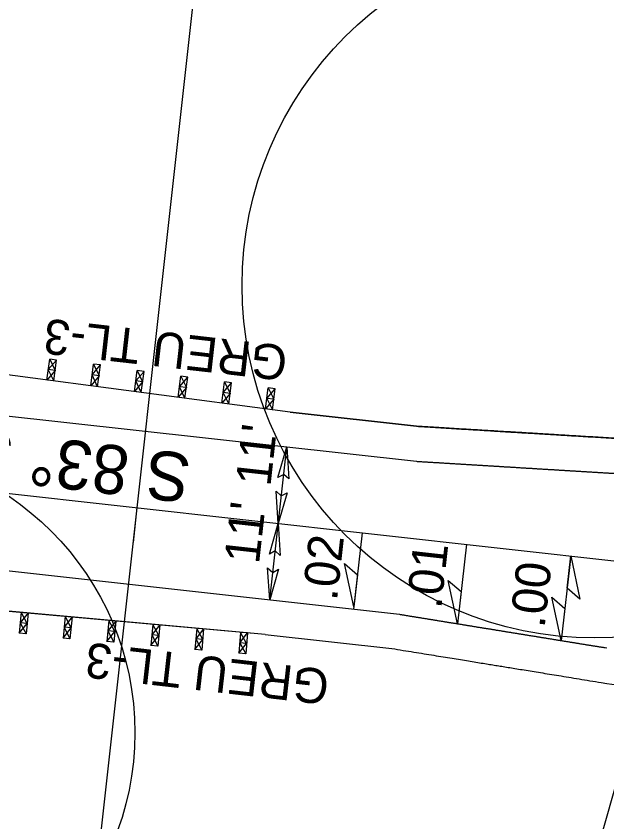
# Model space of a CAD drawing. Extents: x 472216 to 481979, y 489069 to 507339.
# Drawn here: x 476414.5 to 476499, y 500664.2 to 500779.3 of the extents above; entities that cross this region are included whole.
import ezdxf

# ---------------------------------------------------------------- set-up
doc = ezdxf.new("R2010")
doc.units = 0
for name, color, linetype in [('Old_Level_12', 7, 'Continuous'), ('Prop Drainage Structure Drop Inlet Grate 2 Narrow Slots and Sag Grates 840 24 CELL', 7, 'Continuous'), ('Prop Drainage Structure Drop Inlet Grate 2 Wide Slots and Sag Grates 840 22 Label', 7, 'Continuous'), ('Prop Drainage Structure Outlet Berm Ditch 850 10 CELL', 7, 'Continuous'), ('Prop Drainage Structure Pipe CSP 15in', 7, 'Continuous'), ('Prop Drainage Structure Pipe Plug CELL', 7, 'Continuous'), ('Prop Drainage Structure Pipe RCP 24in Class III Label', 7, 'Continuous'), ('Prop Drainage Structure Tops and Inverts LABEL', 7, 'Continuous'), ('Prop Erosion Embankment Toe Protection CELL', 7, 'Continuous'), ('Prop NEU Channel Block Detail Label', 7, 'Continuous'), ('Sheet Block Revision CELL', 7, 'Continuous'), ('Sheet North Arrow Point CELL', 7, 'Continuous'), ('Sheet PE Seal Cell', 7, 'Continuous'), ('Sheet Plan And Profile CELL', 7, 'Continuous'), ('Sheet Plot Border Outside CELL', 7, 'Continuous')]:
    doc.layers.add(name, color=color, linetype=linetype)

msp = doc.modelspace()

# ---------------------------------------------------------------- linework, layer by layer
at = {"layer": 'Old_Level_12'}
msp.add_line((476508.52, 500699.01), (476474.53, 500578.15), dxfattribs=at)
at = {"layer": 'Prop Drainage Structure Drop Inlet Grate 2 Narrow Slots and Sag Grates 840 24 CELL'}
for points in [[(476493.78, 500702.16), (476495.11, 500695.98), (476493.27, 500697.57)], [(476462.79, 500694.87), (476461.46, 500701.06), (476463.3, 500699.47)], [(476477.61, 500692.47), (476476.29, 500698.65), (476478.12, 500697.07)], [(476492.44, 500690.07), (476491.11, 500696.25), (476492.95, 500694.66)]]:
    msp.add_lwpolyline(points, close=True, dxfattribs=at)
at = {"layer": 'Prop Drainage Structure Drop Inlet Grate 2 Wide Slots and Sag Grates 840 22 Label'}
for p, q in [((476463.96, 500705.48), (476462.75, 500694.55)), ((476478.87, 500703.82), (476477.61, 500692.47)), ((476493.78, 500702.16), (476492.44, 500690.07))]:
    msp.add_line(p, q, dxfattribs=at)
at = {"layer": 'Prop Drainage Structure Outlet Berm Ditch 850 10 CELL'}
for points in [[(476451.92, 500713.36), (476453.19, 500717.74), (476453.49, 500713.16), (476452.75, 500713.82)], [(476453.24, 500711.2), (476451.97, 500706.81), (476451.68, 500711.4), (476452.41, 500710.74)], [(476450.71, 500702.43), (476451.97, 500706.81), (476452.27, 500702.23), (476451.54, 500702.89)], [(476452.03, 500700.27), (476450.76, 500695.88), (476450.46, 500700.47), (476451.2, 500699.81)]]:
    msp.add_lwpolyline(points, close=True, dxfattribs=at)
at = {"layer": 'Prop Drainage Structure Pipe Plug CELL'}
for p, q in [((476418.91, 500727.29), (476419.3, 500730.27)), ((476419.1, 500728.78), (476420.29, 500730.14)), ((476420.29, 500730.14), (476419.3, 500730.27)), ((476419.3, 500730.27), (476420.1, 500728.65)), ((476419.9, 500727.16), (476420.29, 500730.14)), ((476425.16, 500726.47), (476425.57, 500729.58)), ((476425.36, 500728.03), (476426.56, 500729.45)), ((476426.56, 500729.45), (476425.57, 500729.58)), ((476425.57, 500729.58), (476426.35, 500727.9)), ((476426.15, 500726.34), (476426.56, 500729.45)), ((476453.66, 500722.72), (476407.31, 500728.82)), ((476420.1, 500728.65), (476418.91, 500727.29)), ((476420.1, 500728.65), (476419.1, 500728.78)), ((476419.9, 500727.16), (476419.1, 500728.78)), ((476431.4, 500725.65), (476431.8, 500728.66)), ((476431.6, 500727.16), (476432.79, 500728.53)), ((476432.79, 500728.53), (476431.8, 500728.66)), ((476431.8, 500728.66), (476432.59, 500727.03)), ((476432.4, 500725.52), (476432.79, 500728.53)), ((476426.35, 500727.9), (476425.16, 500726.47)), ((476426.35, 500727.9), (476425.36, 500728.03)), ((476426.15, 500726.34), (476425.36, 500728.03)), ((476432.59, 500727.03), (476431.4, 500725.65)), ((476432.59, 500727.03), (476431.6, 500727.16)), ((476432.4, 500725.52), (476431.6, 500727.16)), ((476437.65, 500724.83), (476438.05, 500727.85)), ((476437.85, 500726.34), (476439.04, 500727.72)), ((476439.04, 500727.72), (476438.05, 500727.85)), ((476438.05, 500727.85), (476438.84, 500726.21)), ((476438.64, 500724.7), (476439.04, 500727.72)), ((476443.9, 500724.01), (476444.3, 500727.03)), ((476445.29, 500726.9), (476444.3, 500727.03)), ((476444.3, 500727.03), (476445.09, 500725.39)), ((476438.84, 500726.21), (476437.65, 500724.83)), ((476438.84, 500726.21), (476437.85, 500726.34)), ((476438.64, 500724.7), (476437.85, 500726.34)), ((476444.1, 500725.52), (476445.29, 500726.9)), ((476444.89, 500723.88), (476445.29, 500726.9)), ((476450.15, 500723.19), (476450.54, 500726.16)), ((476450.34, 500724.67), (476451.53, 500726.03)), ((476451.53, 500726.03), (476450.54, 500726.16)), ((476450.54, 500726.16), (476451.33, 500724.54)), ((476451.14, 500723.06), (476451.53, 500726.03)), ((476432.4, 500725.52), (476431.4, 500725.65)), ((476445.09, 500725.39), (476443.9, 500724.01)), ((476445.09, 500725.39), (476444.1, 500725.52)), ((476444.89, 500723.88), (476444.1, 500725.52)), ((476450.15, 500723.19), (476450.34, 500724.67)), ((476451.33, 500724.54), (476450.34, 500724.67)), ((476450.34, 500724.67), (476451.14, 500723.06)), ((476451.33, 500724.54), (476450.15, 500723.19)), ((476451.14, 500723.06), (476450.15, 500723.19)), ((476450.12, 500690.92), (476403.56, 500695.16)), ((476415.22, 500694.1), (476414.94, 500691.11)), ((476416.21, 500694.01), (476415.08, 500692.6)), ((476416.08, 500692.51), (476415.22, 500694.1)), ((476416.21, 500694.01), (476415.94, 500691.02)), ((476414.94, 500691.11), (476416.08, 500692.51)), ((476416.08, 500692.51), (476415.08, 500692.6)), ((476415.08, 500692.6), (476415.94, 500691.02)), ((476421.49, 500693.53), (476421.21, 500690.4)), ((476422.49, 500693.44), (476421.35, 500691.96)), ((476422.35, 500691.87), (476421.49, 500693.53)), ((476422.49, 500693.44), (476422.2, 500690.31)), ((476427.77, 500692.95), (476427.49, 500689.93)), ((476428.76, 500692.86), (476427.63, 500691.44)), ((476428.76, 500692.86), (476427.77, 500692.95)), ((476428.62, 500691.35), (476427.77, 500692.95)), ((476428.76, 500692.86), (476428.49, 500689.84)), ((476421.21, 500690.4), (476422.35, 500691.87)), ((476422.35, 500691.87), (476421.35, 500691.96)), ((476421.35, 500691.96), (476422.2, 500690.31)), ((476427.49, 500689.93), (476428.62, 500691.35)), ((476428.62, 500691.35), (476427.63, 500691.44)), ((476427.63, 500691.44), (476428.49, 500689.84)), ((476434.04, 500692.38), (476433.77, 500689.35)), ((476435.04, 500692.29), (476433.9, 500690.87)), ((476434.9, 500690.78), (476434.04, 500692.38)), ((476435.04, 500692.29), (476434.76, 500689.26)), ((476440.32, 500691.81), (476440.04, 500688.77)), ((476441.31, 500691.72), (476440.18, 500690.29)), ((476441.17, 500690.2), (476440.32, 500691.81)), ((476441.31, 500691.72), (476441.04, 500688.68)), ((476415.94, 500691.02), (476414.94, 500691.11)), ((476422.2, 500690.31), (476421.21, 500690.4)), ((476433.77, 500689.35), (476434.9, 500690.78)), ((476434.9, 500690.78), (476433.9, 500690.87)), ((476433.9, 500690.87), (476434.76, 500689.26)), ((476440.04, 500688.77), (476441.17, 500690.2)), ((476441.17, 500690.2), (476440.18, 500690.29)), ((476440.18, 500690.29), (476441.04, 500688.68)), ((476446.59, 500691.24), (476446.32, 500688.25)), ((476446.59, 500691.24), (476446.46, 500689.75)), ((476446.46, 500689.75), (476447.59, 500691.15)), ((476447.59, 500691.15), (476446.59, 500691.24)), ((476447.45, 500689.66), (476446.59, 500691.24)), ((476447.59, 500691.15), (476447.32, 500688.16)), ((476428.49, 500689.84), (476427.49, 500689.93)), ((476434.76, 500689.26), (476433.77, 500689.35)), ((476446.32, 500688.25), (476447.45, 500689.66)), ((476447.45, 500689.66), (476446.46, 500689.75)), ((476446.46, 500689.75), (476447.32, 500688.16)), ((476441.04, 500688.68), (476440.04, 500688.77)), ((476447.32, 500688.16), (476446.32, 500688.25))]:
    msp.add_line(p, q, dxfattribs=at)
at = {"layer": 'Prop Drainage Structure Pipe RCP 24in Class III Label'}
for p, q in [((476383.29, 500725.52), (476471.74, 500715.68)), ((476380.85, 500703.66), (476469.31, 500693.82))]:
    msp.add_line(p, q, dxfattribs=at)
for points in [[(476471.74, 500715.68), (476471.83, 500715.68), (476471.92, 500715.67), (476472.01, 500715.67), (476472.24, 500715.65), (476472.46, 500715.64), (476472.69, 500715.62), (476472.91, 500715.61), (476473.14, 500715.6), (476473.36, 500715.58), (476473.59, 500715.57), (476473.81, 500715.56), (476474.04, 500715.54), (476474.26, 500715.53), (476474.49, 500715.51), (476474.71, 500715.5), (476474.94, 500715.49), (476475.16, 500715.47), (476475.39, 500715.46), (476475.61, 500715.45), (476475.84, 500715.43), (476476.06, 500715.42), (476476.29, 500715.4), (476476.51, 500715.39), (476476.74, 500715.38), (476476.96, 500715.36), (476477.19, 500715.35), (476477.41, 500715.34), (476477.64, 500715.32), (476477.86, 500715.31), (476478.09, 500715.29), (476478.31, 500715.28), (476478.54, 500715.27), (476478.76, 500715.25), (476478.99, 500715.24), (476479.21, 500715.23), (476479.44, 500715.21), (476479.66, 500715.2), (476479.89, 500715.19), (476480.11, 500715.17), (476480.34, 500715.16), (476480.56, 500715.14), (476480.79, 500715.13), (476481.01, 500715.12), (476481.24, 500715.1), (476481.46, 500715.09), (476481.69, 500715.08), (476481.91, 500715.06), (476482.14, 500715.05), (476482.36, 500715.03), (476482.59, 500715.02), (476482.81, 500715.01), (476483.04, 500714.99), (476483.26, 500714.98), (476483.49, 500714.97), (476483.72, 500714.95), (476483.94, 500714.94), (476484.17, 500714.92), (476484.39, 500714.91), (476484.62, 500714.9), (476484.84, 500714.88), (476485.07, 500714.87), (476485.29, 500714.86), (476485.52, 500714.84), (476485.74, 500714.83), (476485.97, 500714.82), (476486.19, 500714.8), (476486.42, 500714.79), (476486.64, 500714.77), (476486.87, 500714.76), (476487.09, 500714.75), (476487.32, 500714.73), (476487.54, 500714.72), (476487.77, 500714.71), (476487.99, 500714.69), (476488.22, 500714.68), (476488.44, 500714.66), (476488.67, 500714.65), (476488.89, 500714.64), (476489.12, 500714.62), (476489.34, 500714.61), (476489.57, 500714.6), (476489.79, 500714.58), (476490.02, 500714.57), (476490.24, 500714.55), (476490.47, 500714.54), (476490.69, 500714.53), (476490.92, 500714.51), (476491.14, 500714.5), (476491.37, 500714.49), (476491.59, 500714.47), (476491.82, 500714.46), (476492.04, 500714.45), (476492.27, 500714.43), (476492.49, 500714.42), (476492.72, 500714.4), (476492.94, 500714.39), (476493.17, 500714.38), (476493.39, 500714.36), (476493.62, 500714.35), (476493.84, 500714.34), (476494.07, 500714.32), (476494.29, 500714.31), (476494.52, 500714.29), (476494.74, 500714.28), (476494.97, 500714.27), (476495.19, 500714.25), (476495.42, 500714.24), (476495.64, 500714.23), (476495.87, 500714.21), (476496.1, 500714.2), (476496.32, 500714.18), (476496.55, 500714.17), (476496.77, 500714.16), (476497, 500714.14), (476497.22, 500714.13), (476497.45, 500714.12), (476497.67, 500714.1), (476497.9, 500714.09), (476498.12, 500714.08), (476498.35, 500714.06), (476498.57, 500714.05), (476498.8, 500714.03), (476499.02, 500714.02), (476499.25, 500714.01), (476499.47, 500713.99), (476499.7, 500713.98), (476499.92, 500713.97), (476500.15, 500713.95), (476500.37, 500713.94), (476500.6, 500713.92), (476500.82, 500713.91), (476501.05, 500713.9), (476501.27, 500713.88), (476501.5, 500713.87), (476501.72, 500713.86)], [(476469.31, 500693.82), (476469.4, 500693.8), (476469.49, 500693.79), (476469.58, 500693.77), (476469.8, 500693.74), (476470.02, 500693.7), (476470.24, 500693.66), (476470.47, 500693.63), (476470.69, 500693.59), (476470.91, 500693.56), (476471.13, 500693.52), (476471.36, 500693.48), (476471.58, 500693.45), (476471.8, 500693.41), (476472.02, 500693.38), (476472.25, 500693.34), (476472.47, 500693.3), (476472.69, 500693.27), (476472.91, 500693.23), (476473.14, 500693.2), (476473.36, 500693.16), (476473.58, 500693.12), (476473.8, 500693.09), (476474.03, 500693.05), (476474.25, 500693.02), (476474.47, 500692.98), (476474.7, 500692.94), (476474.92, 500692.91), (476475.14, 500692.87), (476475.36, 500692.83), (476475.59, 500692.8), (476475.81, 500692.76), (476476.03, 500692.73), (476476.25, 500692.69), (476476.48, 500692.65), (476476.7, 500692.62), (476476.92, 500692.58), (476477.14, 500692.55), (476477.37, 500692.51), (476477.59, 500692.47), (476477.81, 500692.44), (476478.03, 500692.4), (476478.26, 500692.37), (476478.48, 500692.33), (476478.7, 500692.29), (476478.92, 500692.26), (476479.15, 500692.22), (476479.37, 500692.19), (476479.59, 500692.15), (476479.81, 500692.11), (476480.04, 500692.08), (476480.26, 500692.04), (476480.48, 500692), (476480.71, 500691.97), (476480.93, 500691.93), (476481.15, 500691.9), (476481.37, 500691.86), (476481.6, 500691.82), (476481.82, 500691.79), (476482.04, 500691.75), (476482.26, 500691.72), (476482.49, 500691.68), (476482.71, 500691.64), (476482.93, 500691.61), (476483.15, 500691.57), (476483.38, 500691.54), (476483.6, 500691.5), (476483.82, 500691.46), (476484.04, 500691.43), (476484.27, 500691.39), (476484.49, 500691.35), (476484.71, 500691.32), (476484.93, 500691.28), (476485.16, 500691.25), (476485.38, 500691.21), (476485.6, 500691.17), (476485.83, 500691.14), (476486.05, 500691.1), (476486.27, 500691.07), (476486.49, 500691.03), (476486.72, 500690.99), (476486.94, 500690.96), (476487.16, 500690.92), (476487.38, 500690.89), (476487.61, 500690.85), (476487.83, 500690.81), (476488.05, 500690.78), (476488.27, 500690.74), (476488.5, 500690.71), (476488.72, 500690.67), (476488.94, 500690.63), (476489.16, 500690.6), (476489.39, 500690.56), (476489.61, 500690.52), (476489.83, 500690.49), (476490.05, 500690.45), (476490.28, 500690.42), (476490.5, 500690.38), (476490.72, 500690.34), (476490.94, 500690.31), (476491.17, 500690.27), (476491.39, 500690.24), (476491.61, 500690.2), (476491.84, 500690.16), (476492.06, 500690.13), (476492.28, 500690.09), (476492.5, 500690.06), (476492.73, 500690.02), (476492.95, 500689.98), (476493.17, 500689.95), (476493.39, 500689.91), (476493.62, 500689.88), (476493.84, 500689.84), (476494.06, 500689.8), (476494.28, 500689.77), (476494.51, 500689.73), (476494.73, 500689.69), (476494.95, 500689.66), (476495.17, 500689.62), (476495.4, 500689.59), (476495.62, 500689.55), (476495.84, 500689.51), (476496.06, 500689.48), (476496.29, 500689.44), (476496.51, 500689.41), (476496.73, 500689.37), (476496.96, 500689.33), (476497.18, 500689.3), (476497.4, 500689.26), (476497.62, 500689.23), (476497.85, 500689.19), (476498.07, 500689.15), (476498.29, 500689.12), (476498.51, 500689.08), (476498.74, 500689.05), (476498.96, 500689.01)]]:
    msp.add_open_spline(points, degree=3, dxfattribs=at)
at = {"layer": 'Prop Drainage Structure Tops and Inverts LABEL'}
for p, q in [((476472.17, 500720.66), (476453.66, 500722.72)), ((476450.12, 500690.92), (476468.63, 500688.86))]:
    msp.add_line(p, q, dxfattribs=at)
for points, degree in [([(476502.03, 500718.85), (476492.03, 500719.46), (476482.04, 500720.06), (476472.17, 500720.66)], 2), ([(476468.63, 500688.86), (476478.39, 500687.28), (476488.27, 500685.68), (476498.16, 500684.07)], 2), ([(476498.16, 500684.07), (476500.41, 500683.71), (476502.94, 500683.3), (476505.54, 500682.88), (476505.93, 500682.81), (476506.05, 500682.79), (476506.11, 500682.78), (476506.14, 500682.78), (476506.16, 500682.78), (476506.16, 500682.78), (476506.17, 500682.77), (476506.17, 500682.77), (476506.33, 500682.75), (476506.47, 500682.73), (476506.69, 500682.69), (476506.76, 500682.68), (476506.85, 500682.67), (476506.88, 500682.66), (476506.9, 500682.66), (476506.91, 500682.66), (476506.91, 500682.66), (476506.91, 500682.66), (476506.91, 500682.66), (476506.92, 500682.66), (476506.97, 500682.65), (476507.02, 500682.64), (476507.21, 500682.61), (476507.35, 500682.59), (476507.54, 500682.56), (476507.57, 500682.56), (476507.65, 500682.55), (476507.68, 500682.54), (476507.79, 500682.52), (476507.86, 500682.51), (476508.08, 500682.48), (476508.23, 500682.46), (476508.39, 500682.44), (476508.41, 500682.43), (476508.45, 500682.43), (476508.47, 500682.43), (476508.52, 500682.42), (476508.63, 500682.4), (476508.89, 500682.37), (476509.4, 500682.3), (476510.42, 500682.16), (476511.3, 500682.05), (476514.23, 500681.7), (476516.59, 500681.48), (476521.3, 500681.16), (476523.66, 500681.06), (476528.38, 500680.97), (476530.74, 500680.98), (476535.46, 500681.12), (476537.82, 500681.25), (476542.53, 500681.63), (476544.88, 500681.87), (476548.39, 500682.33), (476549.56, 500682.49), (476550.8, 500682.68), (476550.91, 500682.7), (476551.04, 500682.72), (476551.09, 500682.73), (476551.12, 500682.73), (476551.13, 500682.73), (476551.13, 500682.73), (476551.15, 500682.74), (476551.15, 500682.74), (476551.31, 500682.76), (476551.46, 500682.79), (476551.67, 500682.82), (476551.74, 500682.83), (476551.83, 500682.85), (476551.85, 500682.85), (476551.88, 500682.85), (476551.88, 500682.85), (476551.9, 500682.86), (476551.95, 500682.86), (476551.99, 500682.87), (476552.17, 500682.9), (476552.32, 500682.93), (476552.52, 500682.96), (476552.56, 500682.97), (476552.62, 500682.98), (476552.65, 500682.98), (476552.68, 500682.99), (476552.7, 500682.99), (476552.7, 500682.99), (476552.7, 500682.99), (476552.7, 500682.99), (476552.7, 500682.99), (476552.71, 500682.99), (476552.78, 500683), (476553, 500683.04), (476553.49, 500683.13), (476553.91, 500683.2), (476554.19, 500683.25)], 3)]:
    msp.add_open_spline(points, degree=degree, dxfattribs=at)
at = {"layer": 'Prop Erosion Embankment Toe Protection CELL'}
for p, q in [((476453.66, 500722.72), (476404.98, 500729.13)), ((476453.66, 500722.72), (476472.17, 500720.66)), ((476450.12, 500690.92), (476401.49, 500695.31)), ((476450.12, 500690.92), (476468.63, 500688.86))]:
    msp.add_line(p, q, dxfattribs=at)
for points, degree in [([(476472.04, 500720.67), (476482.04, 500720.06), (476492.03, 500719.46), (476502.03, 500718.85)], 2), ([(476468.63, 500688.86), (476478.39, 500687.28), (476488.27, 500685.68), (476498.16, 500684.07)], 2), ([(476498.16, 500684.07), (476500.41, 500683.71), (476502.94, 500683.3), (476505.54, 500682.88), (476505.93, 500682.81), (476506.05, 500682.79), (476506.11, 500682.78), (476506.14, 500682.78), (476506.16, 500682.78), (476506.16, 500682.78), (476506.17, 500682.77), (476506.17, 500682.77), (476506.33, 500682.75), (476506.47, 500682.73), (476506.69, 500682.69), (476506.76, 500682.68), (476506.85, 500682.67), (476506.88, 500682.66), (476506.9, 500682.66), (476506.91, 500682.66), (476506.91, 500682.66), (476506.91, 500682.66), (476506.91, 500682.66), (476506.92, 500682.66), (476506.97, 500682.65), (476507.02, 500682.64), (476507.21, 500682.61), (476507.35, 500682.59), (476507.54, 500682.56), (476507.57, 500682.56), (476507.65, 500682.55), (476507.68, 500682.54), (476507.79, 500682.52), (476507.86, 500682.51), (476508.08, 500682.48), (476508.23, 500682.46), (476508.39, 500682.44), (476508.41, 500682.43), (476508.45, 500682.43), (476508.47, 500682.43), (476508.52, 500682.42), (476508.63, 500682.4), (476508.89, 500682.37), (476509.4, 500682.3), (476510.42, 500682.16), (476511.3, 500682.05), (476514.23, 500681.7), (476516.59, 500681.48), (476521.3, 500681.16), (476523.66, 500681.06), (476528.38, 500680.97), (476530.74, 500680.98), (476535.46, 500681.12), (476537.82, 500681.25), (476542.53, 500681.63), (476544.88, 500681.87), (476548.39, 500682.33), (476549.56, 500682.49), (476550.8, 500682.68), (476550.91, 500682.7), (476551.04, 500682.72), (476551.09, 500682.73), (476551.12, 500682.73), (476551.13, 500682.73), (476551.13, 500682.73), (476551.15, 500682.74), (476551.15, 500682.74), (476551.31, 500682.76), (476551.46, 500682.79), (476551.67, 500682.82), (476551.74, 500682.83), (476551.83, 500682.85), (476551.85, 500682.85), (476551.88, 500682.85), (476551.88, 500682.85), (476551.9, 500682.86), (476551.95, 500682.86), (476551.99, 500682.87), (476552.17, 500682.9), (476552.32, 500682.93), (476552.52, 500682.96), (476552.56, 500682.97), (476552.62, 500682.98), (476552.65, 500682.98), (476552.68, 500682.99), (476552.7, 500682.99), (476552.7, 500682.99), (476552.7, 500682.99), (476552.7, 500682.99), (476552.7, 500682.99), (476552.71, 500682.99), (476552.78, 500683), (476553, 500683.04), (476553.49, 500683.13), (476553.91, 500683.2), (476554.19, 500683.25)], 3)]:
    msp.add_open_spline(points, degree=degree, dxfattribs=at)
at = {"layer": 'Prop NEU Channel Block Detail Label'}
msp.add_line((476448.35, 500858.14), (476415.18, 500559.98), dxfattribs=at)
at = {"layer": 'Sheet Block Revision CELL'}
msp.add_line((476450.76, 500695.88), (476453.19, 500717.74), dxfattribs=at)
at = {"layer": 'Sheet North Arrow Point CELL'}
msp.add_line((476322.12, 500721.26), (476508.69, 500700.5), dxfattribs=at)
for centre, radius, start, end in [((478615.62, 502799.59), 2860, 203.81642, 228.24762), ((477327.21, 501507.62), 1100, 218.24077, 241.8577)]:
    msp.add_arc(centre, radius, start, end, dxfattribs=at)
at = {"layer": 'Sheet PE Seal Cell'}
msp.add_line((476431.76, 500709.06), (476431.21, 500704.09), dxfattribs=at)
at = {"layer": 'Sheet Plot Border Outside CELL'}
for centre, radius in [((476497.15, 500740.79), 50.34), ((476390.79, 500676.9), 40.68)]:
    msp.add_circle(centre, radius, dxfattribs=at)

# ---------------------------------------------------------------- texts
at = {"layer": 'Prop Drainage Structure Drop Inlet Grate 2 Narrow Slots and Sag Grates 840 24 CELL'}
for s, p in [('.02', (476460.36, 500695.65)), ('.01', (476475.26, 500694.51)), ('.00', (476490.04, 500691.77))]:
    msp.add_text(s, height=5, rotation=83.6527, dxfattribs=at).set_placement(p)
at = {"layer": 'Prop Drainage Structure Pipe CSP 15in'}
for p in [(476450.85, 500712), (476449.22, 500700.9)]:
    msp.add_text("11'", height=5, rotation=83.6527, dxfattribs=at).set_placement(p)
at = {"layer": 'Prop Drainage Structure Pipe Plug CELL'}
for p in [(476453.49, 500732.13), (476459.45, 500685.84)]:
    msp.add_text('GREU TL-3', height=5, rotation=173.4941, dxfattribs=at).set_placement(p)
at = {"layer": 'Sheet Plan And Profile CELL'}
msp.add_text('S 83%%d 39\' 09.7" E', height=7, rotation=173.289, dxfattribs=at).set_placement((476439.74, 500716.66))

doc.saveas('drawing.dxf')
